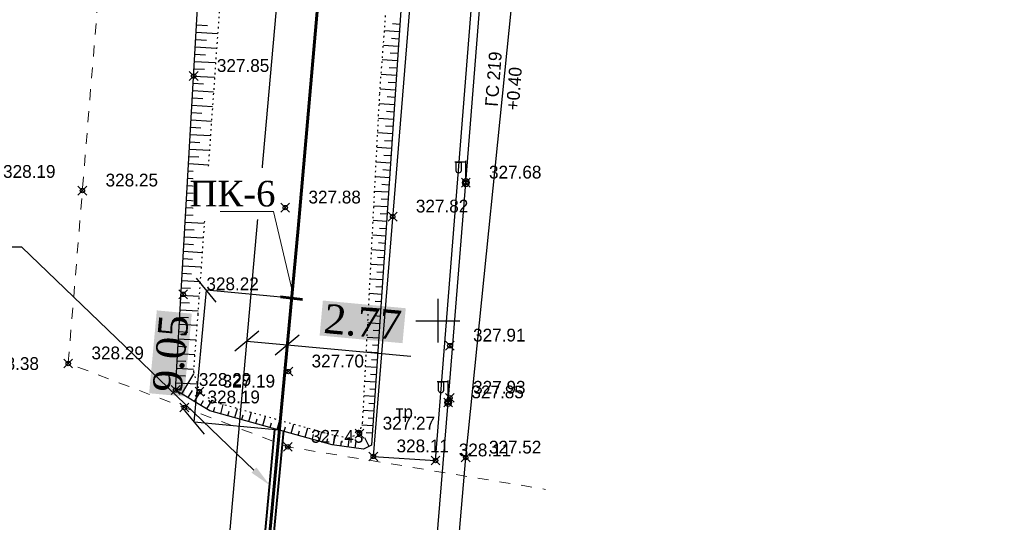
# Model space of a CAD drawing. Header units: metres. Extents: x 703769 to 722343, y 4313031 to 4317457.
# Tile 345 of 409: x 708300 to 708367, y 4315865 to 4315899. Entities that reach past the tile are written whole.
import ezdxf
from ezdxf import colors
from ezdxf.entities.mleader import LeaderData, LeaderLine
from ezdxf.math import Vec2, Vec3

# ---------------------------------------------------------------- set-up
doc = ezdxf.new("R2010")
doc.units = ezdxf.units.M
doc.header["$LTSCALE"] = 0.5
doc.header["$PDMODE"] = 35
doc.header["$PDSIZE"] = 0.3
for name, pattern in [('Auto_Street_NotBorder_Line_m1', [3, 1.5, -1.5]), ('ДОРОГИ_СТРОЯЩ', [9, 8, -1]), ('Контура низ откосов  Штриховая 0.1-0.5 - - - - - - -', [0.6, 0.1, -0.5])]:
    doc.linetypes.add(name, pattern=pattern)
for name, color, linetype in [('(001) Сетка', 92, 'Continuous'), ('(004) Точки рельефа', 7, 'Continuous'), ('(013) Газ', 30, 'ИК_Газопровод -------г--------'), ('(016) Кабель', 1, 'Continuous'), ('(019) Связь', 3, 'ИК_КАБ_СВЯЗИ'), ('(022) Возд. Линии', 7, 'Continuous'), ('(025) Дорога', 7, 'Continuous'), ('(035) Откосы', 7, 'Continuous'), ('annotation', 251, 'Continuous')]:
    doc.layers.add(name, color=color, linetype=linetype)
doc.layers.add('AUTO#_ROADS_EXIST_L', color=7, linetype='Continuous', lineweight=15, true_color=0x000000)
doc.layers.add('ВК_В1', color=134, linetype='Continuous', lineweight=40)
doc.styles.add('BM-431', font='txt')
doc.styles.add('D-431', font='txt')
doc.styles.add('Interproekt', font='isocpeur.ttf', dxfattribs={"width": 0.95, "oblique": 15})
doc.styles.get("Standard").update_dxf_attribs({"font": 'times.ttf'})
doc.linetypes.add('GAZ_VOZDUSH', pattern='A,1,-2,["~",Standard,S=3,R=0,X=-1.5,Y=-1.5],-1,10', length=14)
doc.linetypes.add('ИК_Газопровод -------г--------', pattern='A,9,-0.6,["Г",Standard,S=1.2,R=0,X=0,Y=-0.6],-1.2', length=10.8)
doc.linetypes.add('ИК_КАБ_СВЯЗИ', pattern='A,4,["o",Standard,S=0.5,R=0,X=0,Y=-0.125],4,-2', length=10)
doc.linetypes.add('ИК_Э_КАБ_НН', pattern='A,8,-2,["<",Standard,S=1,R=0,X=0,Y=-0.5],8,[">",Standard,S=1,R=0,X=-0.5,Y=-0.5],-2', length=20)
doc.dimstyles.new('300', dxfattribs={"dimtxt": 2, "dimasz": 1.5, "dimexe": 0, "dimexo": 0, "dimgap": 1, "dimtad": 1, "dimzin": 0, "dimdsep": 46, "dimtxsty": 'Standard', "dimblk": 'OBLIQUE', "dimcen": 0, "dimclrd": 1, "dimclre": 1, "dimclrt": 1, "dimadec": 1, "dimazin": 0, "dimtfac": 1, "dimtofl": 0, "dimtmove": 0, "dimatfit": 3, "dimfxl": 3, "dimtfill": 2, "dimtfillclr": 7, "dimtolj": 1, "dimtzin": 0, "dimlwd": 25, "dimlwe": -1, "dimarcsym": 0})

# ---------------------------------------------------------------- blocks, each defined once
blk = doc.blocks.new('f')
at = {"layer": '(022) Возд. Линии'}
for points in [[(0, 0.25), (0, 1.5)], [(0, 1.4), (0.75, 1.4)]]:
    blk.add_lwpolyline(points, dxfattribs=at)
blk.add_lwpolyline([(0.4875, 0.65), (0.4875, 0.65, 0.4142136), (0.65, 0.8125), (0.65, 1.4), (0.325, 1.4), (0.325, 0.8125, 0.4142136)], format="xyb", close=True, dxfattribs=at)
blk.add_circle((0, 0), 0.25, dxfattribs=at)
blk = doc.blocks.new('Setka')
at = {"layer": '(001) Сетка'}
for p, q in [((0, 1.5), (0, -1.5)), ((-1.5, 0), (1.5, 0))]:
    blk.add_line(p, q, dxfattribs=at)
blk = doc.blocks.new('*U279')
at = {"color": 1, "lineweight": 60, "flags": 128}
blk.add_lwpolyline([(-0.015, -0.757), (0.015, 0.757)], dxfattribs=at)
blk = doc.blocks.new('*U280')
at = {"color": 0, "linetype": 'ByBlock', "lineweight": -2, "transparency": 16777216, "rotation": 264.6891922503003}
blk.add_blockref('*U279', (708318.468, 4315879.994), dxfattribs=at)
blk = doc.blocks.new('_Dot')
at = {"color": 0, "linetype": 'ByBlock', "lineweight": -2}
blk.add_line((-0.5, 0), (-1, 0), dxfattribs=at)
at = {"color": 0, "linetype": 'ByBlock', "const_width": 0.5}
blk.add_lwpolyline([(-0.25, 0, 1), (0.25, 0, 1)], format="xyb", close=True, dxfattribs=at)
blk = doc.blocks.new('_Oblique')
at = {"color": 0, "linetype": 'ByBlock', "lineweight": -2}
blk.add_line((-0.5, -0.5), (0.5, 0.5), dxfattribs=at)
blk = doc.blocks.new('*D528')
at = {"color": 1, "lineweight": 25, "transparency": 16777216}
for p, q in [((708315.411, 4315877.06), (708318.171, 4315876.804)), ((708318.171, 4315876.804), (708326.608, 4315876.02))]:
    blk.add_line(p, q, dxfattribs=at)
at = {"layer": 'Defpoints', "color": 0, "lineweight": 40, "transparency": 16777216}
for p in [(708315.411, 4315877.06, 325.431), (708318.171, 4315876.804), (708318.171, 4315876.804)]:
    blk.add_point(p, dxfattribs=at)
at = {"color": 1, "lineweight": 25, "transparency": 16777216, "xscale": 1.5, "yscale": 1.5, "zscale": 1.5}
for p, rotation in [((708315.411, 4315877.06), 174.6891922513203), ((708318.171, 4315876.804), 354.6891922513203)]:
    blk.add_blockref('_Oblique', p, dxfattribs=dict(at, rotation=rotation))
at = {"color": 1, "lineweight": 40, "transparency": 16777216, "insert": (708323.323, 4315878.354), "char_height": 2, "attachment_point": 5, "rotation": 354.68919, "bg_fill": 1, "box_fill_scale": 1.1, "bg_fill_color": 7, "bg_fill_true_color": 16777215, "bg_fill_transparency": 0}
blk.add_mtext('\\A1;2.77', dxfattribs=at)
blk = doc.blocks.new('*D546')
at = {"color": 1, "lineweight": 25, "transparency": 16777216}
blk.add_line((708311.811, 4315871.522), (708312.649, 4315880.535), dxfattribs=at)
at = {"color": 1, "transparency": 16777216}
for p, q in [((708318.468, 4315879.994), (708312.649, 4315880.535)), ((708317.63, 4315870.981), (708311.811, 4315871.522))]:
    blk.add_line(p, q, dxfattribs=at)
at = {"layer": 'Defpoints', "color": 0, "lineweight": 40, "transparency": 16777216}
for p in [(708312.649, 4315880.535), (708318.468, 4315879.994), (708317.63, 4315870.981)]:
    blk.add_point(p, dxfattribs=at)
at = {"color": 1, "lineweight": 25, "transparency": 16777216, "xscale": 1.5, "yscale": 1.5, "zscale": 1.5}
for p, rotation in [((708312.649, 4315880.535), 84.68919225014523), ((708311.811, 4315871.522), 264.6891922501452)]:
    blk.add_blockref('_Oblique', p, dxfattribs=dict(at, rotation=rotation))
at = {"color": 1, "lineweight": 40, "transparency": 16777216, "insert": (708310.218, 4315876.215), "char_height": 2, "attachment_point": 5, "rotation": 84.68919, "bg_fill": 1, "box_fill_scale": 1.1, "bg_fill_color": 7, "bg_fill_true_color": 16777215, "bg_fill_transparency": 0}
blk.add_mtext('\\A1;9.05', dxfattribs=at)

msp = doc.modelspace()

# ---------------------------------------------------------------- linework, layer by layer
at = {"layer": '(013) Газ', "linetype": 'GAZ_VOZDUSH', "elevation": 324.816, "flags": 128}
msp.add_lwpolyline([(708293.165, 4315421.558), (708293.434, 4315426.044), (708297.716, 4315485.96), (708299.668, 4315508.577), (708302.24, 4315538.464), (708309.527, 4315632.96), (708316.081, 4315705.444), (708316.824, 4315717.447), (708322.062, 4315771.409), (708325.306, 4315803.846), (708325.824, 4315815.814), (708330.36, 4315869.098), (708333.801, 4315903.034), (708336.798, 4315930.914), (708339.728, 4315977.872), (708351.364, 4316115.034), (708352.677, 4316127.049)], dxfattribs=at)
at = {"layer": '(016) Кабель', "linetype": 'ИК_Э_КАБ_НН', "elevation": 326.597, "flags": 128}
msp.add_lwpolyline([(708249.985, 4314981.479), (708250.82, 4314994.453), (708251.559, 4315005.82), (708252.37, 4315018.441), (708253.053, 4315029.231), (708253.787, 4315042.038), (708254.637, 4315054.862), (708255.635, 4315071.329), (708256.598, 4315086.747), (708257.467, 4315101.098), (708258.354, 4315115.971), (708259.411, 4315132.067), (708260.336, 4315147.885), (708261.397, 4315163.669), (708264.541, 4315183.982), (708266.176, 4315199.034), (708267.362, 4315213.475), (708268.374, 4315229.02), (708269.845, 4315242.198), (708271.828, 4315255.337), (708273.674, 4315269.524), (708275.505, 4315283.281), (708277.38, 4315297.394), (708281.752, 4315326.597), (708283.598, 4315341.056), (708285.41, 4315355.306), (708287.069, 4315373.866), (708288.446, 4315388.958), (708289.84, 4315403.858), (708291.182, 4315418.537), (708292.537, 4315433.784), (708294.032, 4315449.283), (708295.507, 4315463.66), (708296.078, 4315478.064), (708297.37, 4315493.303), (708298.657, 4315508.657), (708299.851, 4315523.654), (708301.076, 4315538.719), (708302.334, 4315553.605), (708303.538, 4315568.681), (708306.01, 4315599.024), (708308.439, 4315629.26), (708310.925, 4315659.518), (708314.819, 4315705.429), (708316.066, 4315721.797), (708317.423, 4315737.878), (708318.736, 4315752.964), (708319.999, 4315767.605), (708321.351, 4315784.629), (708322.651, 4315800.258), (708323.922, 4315814.9), (708325.202, 4315828.081), (708326.515, 4315842.883), (708327.984, 4315858.663), (708329.163, 4315872.867), (708330.365, 4315887.889), (708331.555, 4315902.908), (708332.679, 4315917.08), (708333.897, 4315932.711), (708335.115, 4315947.857), (708336.225, 4315962.741), (708337.469, 4315977.821), (708338.545, 4315992.145), (708339.663, 4316007.377), (708340.941, 4316022.682), (708342.079, 4316037.728), (708343.178, 4316052.432), (708344.309, 4316067.191), (708345.452, 4316082.234), (708346.637, 4316096.926), (708347.806, 4316111.892), (708349.626, 4316127.437), (708351.153, 4316141.846), (708352.719, 4316156.666), (708355.709, 4316187.043), (708356.969, 4316201.735), (708358.286, 4316216.561), (708359.517, 4316231.321), (708360.786, 4316246.466), (708362.123, 4316261.412), (708363.033, 4316272.851), (708364.289, 4316286.262), (708365.798, 4316301.906), (708367.145, 4316317.788)], dxfattribs=at)
at = {"layer": '(019) Связь', "elevation": 325.431, "flags": 128}
msp.add_lwpolyline([(708153.006, 4314105.043), (708156.993, 4314142.734), (708156.993, 4314142.734), (708174.147, 4314200.184), (708174.323, 4314203.958), (708195.362, 4314453.153), (708204.073, 4314563.084), (708218.911, 4314738.478), (708226.164, 4314758.135), (708236.601, 4314958.674), (708237.563, 4314979.166), (708241.532, 4315051.931), (708251.542, 4315144.303), (708253.161, 4315164.518), (708257.428, 4315233.645), (708258.881, 4315245.481), (708269.326, 4315369.847), (708270.394, 4315382.606), (708278.265, 4315465.509), (708280.616, 4315477.921), (708295.324, 4315641.488), (708303.766, 4315706.848), (708303.348, 4315724.234), (708305.187, 4315772.118), (708306.696, 4315783.119), (708308.615, 4315806.312), (708309.889, 4315815.038), (708320.552, 4315934.795), (708321.594, 4315946.168), (708336.888, 4316115.682), (708345.287, 4316227.711), (708346.981, 4316228.783), (708355.083, 4316230.156), (708358.134, 4316229.662)], dxfattribs=at)
at = {"layer": '(025) Дорога', "elevation": 327.814, "flags": 128}
msp.add_lwpolyline([(708324.051, 4315869.175), (708328.3, 4315868.9), (708330.899, 4315901.695), (708333.5, 4315934.984), (708329.349, 4315935.325), (708326.739, 4315902.594), (708324.051, 4315869.175)], dxfattribs=at)
at = {"layer": '(035) Откосы'}
for p, q in [((708311.98, 4315898.673, 327.998), (708312.717, 4315898.63, 327.998)), ((708325.857, 4315898.703, 327.998), (708325.354, 4315898.737, 327.998)), ((708311.951, 4315898.173, 327.998), (708313.418, 4315898.089, 327.998)), ((708325.824, 4315898.204, 327.998), (708324.812, 4315898.272, 327.998)), ((708325.79, 4315897.705, 327.998), (708325.282, 4315897.74, 327.998)), ((708311.894, 4315897.175, 327.998), (708313.348, 4315897.092, 327.998)), ((708311.922, 4315897.674, 327.998), (708312.653, 4315897.632, 327.998)), ((708325.756, 4315897.206, 327.998), (708324.737, 4315897.275, 327.998)), ((708311.865, 4315896.676, 327.998), (708312.589, 4315896.635, 327.998)), ((708325.723, 4315896.708, 327.998), (708325.211, 4315896.742, 327.998)), ((708311.837, 4315896.177, 327.998), (708313.277, 4315896.094, 327.998)), ((708325.689, 4315896.209, 327.998), (708324.661, 4315896.278, 327.998)), ((708325.655, 4315895.71, 327.998), (708325.139, 4315895.745, 327.998)), ((708311.779, 4315895.179, 327.998), (708313.207, 4315895.097, 327.998)), ((708311.808, 4315895.678, 327.998), (708312.525, 4315895.637, 327.998)), ((708325.622, 4315895.211, 327.998), (708324.585, 4315895.281, 327.998)), ((708311.751, 4315894.68, 327.998), (708312.461, 4315894.639, 327.998)), ((708325.588, 4315894.712, 327.998), (708325.068, 4315894.747, 327.998)), ((708311.693, 4315893.681, 327.998), (708312.397, 4315893.641, 327.998)), ((708311.722, 4315894.18, 327.998), (708313.136, 4315894.099, 327.998)), ((708325.554, 4315894.213, 327.998), (708324.51, 4315894.284, 327.998)), ((708325.521, 4315893.715, 327.998), (708324.999, 4315893.75, 327.998)), ((708311.665, 4315893.182, 327.998), (708313.066, 4315893.102, 327.998)), ((708325.487, 4315893.216, 327.998), (708324.451, 4315893.286, 327.998)), ((708311.636, 4315892.683, 327.998), (708312.333, 4315892.643, 327.998)), ((708325.453, 4315892.717, 327.998), (708324.939, 4315892.752, 327.998)), ((708311.579, 4315891.685, 327.998), (708312.269, 4315891.645, 327.998)), ((708311.607, 4315892.184, 327.998), (708312.995, 4315892.104, 327.998)), ((708325.42, 4315892.218, 327.998), (708324.399, 4315892.287, 327.998)), ((708325.386, 4315891.719, 327.998), (708324.88, 4315891.754, 327.998)), ((708311.55, 4315891.186, 327.998), (708312.925, 4315891.107, 327.998)), ((708325.352, 4315891.221, 327.998), (708324.347, 4315891.288, 327.998)), ((708311.521, 4315890.686, 327.998), (708312.206, 4315890.647, 327.998)), ((708325.318, 4315890.722, 327.998), (708324.82, 4315890.755, 327.998)), ((708311.464, 4315889.688, 327.998), (708312.142, 4315889.649, 327.998)), ((708311.493, 4315890.187, 327.998), (708312.855, 4315890.109, 327.998)), ((708325.285, 4315890.223, 327.998), (708324.296, 4315890.29, 327.998)), ((708325.251, 4315889.724, 327.998), (708324.76, 4315889.757, 327.998)), ((708311.435, 4315889.189, 327.998), (708312.784, 4315889.112, 327.998)), ((708325.217, 4315889.225, 327.998), (708324.244, 4315889.291, 327.998)), ((708311.407, 4315888.69, 327.998), (708312.078, 4315888.651, 327.998)), ((708325.184, 4315888.726, 327.998), (708324.701, 4315888.759, 327.998)), ((708311.349, 4315887.692, 327.998), (708312.014, 4315887.653, 327.998)), ((708311.378, 4315888.191, 327.998), (708312.714, 4315888.114, 327.998)), ((708325.15, 4315888.228, 327.998), (708324.192, 4315888.292, 327.998)), ((708325.116, 4315887.729, 327.998), (708324.641, 4315887.761, 327.998)), ((708311.321, 4315887.193, 327.998), (708312.643, 4315887.117, 327.998)), ((708325.083, 4315887.23, 327.998), (708324.141, 4315887.294, 327.998)), ((708311.292, 4315886.693, 327.998), (708311.95, 4315886.656, 327.998)), ((708325.015, 4315886.232, 327.998), (708324.089, 4315886.295, 327.998)), ((708325.049, 4315886.731, 327.998), (708324.582, 4315886.763, 327.998)), ((708311.235, 4315885.695, 327.998), (708311.886, 4315885.658, 327.998)), ((708311.263, 4315886.194, 327.998), (708312.573, 4315886.119, 327.998)), ((708324.982, 4315885.734, 327.998), (708324.522, 4315885.765, 327.998)), ((708311.206, 4315885.196, 327.998), (708312.502, 4315885.122, 327.998)), ((708324.948, 4315885.235, 327.998), (708324.037, 4315885.296, 327.998)), ((708311.177, 4315884.697, 327.998), (708311.822, 4315884.66, 327.998)), ((708324.881, 4315884.237, 327.998), (708323.986, 4315884.298, 327.998)), ((708324.914, 4315884.736, 327.998), (708324.463, 4315884.766, 327.998)), ((708311.12, 4315883.699, 327.998), (708311.758, 4315883.662, 327.998)), ((708311.149, 4315884.198, 327.998), (708312.432, 4315884.124, 327.998)), ((708324.847, 4315883.738, 327.998), (708324.403, 4315883.768, 327.998)), ((708311.091, 4315883.199, 327.998), (708312.361, 4315883.127, 327.998)), ((708324.813, 4315883.239, 327.998), (708323.934, 4315883.299, 327.998)), ((708311.063, 4315882.7, 327.998), (708311.694, 4315882.664, 327.998)), ((708324.746, 4315882.242, 327.998), (708323.882, 4315882.3, 327.998)), ((708324.78, 4315882.741, 327.998), (708324.344, 4315882.77, 327.998)), ((708311.005, 4315881.702, 327.998), (708311.631, 4315881.666, 327.998)), ((708311.034, 4315882.201, 327.998), (708312.291, 4315882.129, 327.998)), ((708324.712, 4315881.743, 327.998), (708324.284, 4315881.772, 327.998)), ((708310.977, 4315881.203, 327.998), (708312.22, 4315881.131, 327.998)), ((708324.679, 4315881.244, 327.998), (708323.831, 4315881.301, 327.998)), ((708310.948, 4315880.704, 327.998), (708311.567, 4315880.668, 327.998)), ((708324.611, 4315880.247, 327.998), (708323.779, 4315880.303, 327.998)), ((708324.645, 4315880.745, 327.998), (708324.225, 4315880.774, 327.998)), ((708310.891, 4315879.705, 327.998), (708311.503, 4315879.67, 327.998)), ((708310.92, 4315880.205, 327.998), (708312.15, 4315880.134, 327.998)), ((708324.578, 4315879.748, 327.998), (708324.165, 4315879.776, 327.998)), ((708310.862, 4315879.206, 327.998), (708312.079, 4315879.136, 327.998)), ((708324.544, 4315879.249, 327.998), (708323.727, 4315879.304, 327.998)), ((708310.834, 4315878.707, 327.998), (708311.438, 4315878.673, 327.998)), ((708324.476, 4315878.251, 327.998), (708323.676, 4315878.305, 327.998)), ((708324.51, 4315878.75, 327.998), (708324.106, 4315878.777, 327.998)), ((708310.776, 4315877.709, 327.998), (708311.371, 4315877.675, 327.998)), ((708310.805, 4315878.208, 327.998), (708312.004, 4315878.139, 327.998)), ((708324.443, 4315877.752, 327.998), (708324.046, 4315877.779, 327.998)), ((708310.748, 4315877.21, 327.998), (708311.927, 4315877.142, 327.998)), ((708324.409, 4315877.254, 327.998), (708323.624, 4315877.307, 327.998)), ((708310.69, 4315876.212, 327.998), (708311.85, 4315876.145, 327.998)), ((708310.719, 4315876.711, 327.998), (708311.304, 4315876.677, 327.998)), ((708324.342, 4315876.256, 327.998), (708323.572, 4315876.308, 327.998)), ((708324.375, 4315876.755, 327.998), (708323.987, 4315876.781, 327.998)), ((708310.662, 4315875.712, 327.998), (708311.236, 4315875.679, 327.998)), ((708324.308, 4315875.757, 327.998), (708323.927, 4315875.783, 327.998)), ((708310.633, 4315875.213, 327.998), (708311.772, 4315875.148, 327.998)), ((708324.274, 4315875.258, 327.998), (708323.521, 4315875.309, 327.998)), ((708310.576, 4315874.215, 327.998), (708312.015, 4315874.132, 327.998)), ((708310.604, 4315874.714, 327.998), (708311.232, 4315874.678, 327.998)), ((708310.975, 4315873.458, 327.998), (708311.803, 4315874.829, 327.998)), ((708324.207, 4315874.261, 327.998), (708323.469, 4315874.31, 327.998)), ((708324.241, 4315874.759, 327.998), (708323.868, 4315874.785, 327.998)), ((708311.403, 4315873.199, 327.998), (708311.701, 4315873.693, 327.998)), ((708311.831, 4315872.941, 327.998), (708312.216, 4315873.578, 327.998)), ((708324.173, 4315873.762, 327.998), (708323.808, 4315873.786, 327.998)), ((708312.259, 4315872.683, 327.998), (708312.445, 4315872.991, 327.998)), ((708312.687, 4315872.424, 327.998), (708313.046, 4315873.019, 327.998)), ((708324.14, 4315873.263, 327.998), (708323.417, 4315873.312, 327.998)), ((708313.144, 4315872.232, 327.998), (708313.232, 4315872.549, 327.998)), ((708313.625, 4315872.098, 327.998), (708313.802, 4315872.731, 327.998)), ((708314.107, 4315871.963, 327.998), (708314.195, 4315872.28, 327.998)), ((708314.589, 4315871.829, 327.998), (708314.765, 4315872.463, 327.998)), ((708315.552, 4315871.56, 327.998), (708315.729, 4315872.194, 327.998)), ((708324.072, 4315872.265, 327.998), (708323.366, 4315872.313, 327.998)), ((708324.106, 4315872.764, 327.998), (708323.749, 4315872.788, 327.998)), ((708315.07, 4315871.695, 327.998), (708315.159, 4315872.012, 327.998)), ((708316.033, 4315871.426, 327.998), (708316.122, 4315871.743, 327.998)), ((708316.515, 4315871.292, 327.998), (708316.692, 4315871.926, 327.998)), ((708317.478, 4315871.023, 327.998), (708317.655, 4315871.658, 327.998)), ((708324.039, 4315871.767, 327.998), (708323.689, 4315871.79, 327.998)), ((708316.996, 4315871.157, 327.998), (708317.085, 4315871.475, 327.998)), ((708317.96, 4315870.889, 327.998), (708318.048, 4315871.206, 327.998)), ((708318.441, 4315870.754, 327.998), (708318.618, 4315871.389, 327.998)), ((708318.923, 4315870.62, 327.998), (708319.011, 4315870.938, 327.998)), ((708319.404, 4315870.486, 327.998), (708319.581, 4315871.121, 327.998)), ((708320.367, 4315870.217, 327.998), (708320.545, 4315870.853, 327.998)), ((708324.005, 4315871.268, 327.998), (708323.276, 4315871.317, 327.998)), ((708319.886, 4315870.351, 327.998), (708319.974, 4315870.669, 327.998)), ((708320.849, 4315870.083, 327.998), (708320.939, 4315870.405, 327.998)), ((708321.333, 4315869.961, 327.998), (708321.43, 4315870.637, 327.998)), ((708321.828, 4315869.89, 327.998), (708321.874, 4315870.209, 327.998)), ((708322.323, 4315869.819, 327.998), (708322.416, 4315870.468, 327.998)), ((708322.818, 4315869.748, 327.998), (708322.884, 4315870.212, 327.998)), ((708323.766, 4315869.863, 327.998), (708323.477, 4315870.442, 327.998)), ((708323.971, 4315870.769, 327.998), (708323.551, 4315870.797, 327.998))]:
    msp.add_line(p, q, dxfattribs=at)
at = {"layer": '(035) Откосы', "elevation": 327.998, "flags": 128}
msp.add_lwpolyline([(708310.547, 4315873.716), (708313.047, 4315917.261), (708314.896, 4315934.195), (708318.05, 4315935.99), (708323.812, 4315935.99), (708327.183, 4315935.744), (708328.286, 4315934.598), (708327.184, 4315918.172), (708325.967, 4315900.334), (708323.915, 4315869.938), (708323.376, 4315869.668), (708321.239, 4315869.974), (708312.888, 4315872.303), (708310.547, 4315873.716)], dxfattribs=at)
at = {"layer": '(035) Откосы', "linetype": 'Контура низ откосов  Штриховая 0.1-0.5 - - - - - - -', "elevation": 326.898}
msp.add_lwpolyline([(708312.176, 4315873.605), (708313.241, 4315872.888), (708320.874, 4315870.761), (708322.335, 4315870.436), (708323.103, 4315870.735), (708323.322, 4315871.473), (708324.486, 4315893.977), (708325.18, 4315903.121), (708327.332, 4315933.346), (708326.682, 4315934.695), (708323.884, 4315934.956), (708318.431, 4315934.956), (708315.796, 4315934.059), (708315.407, 4315930.422), (708314.757, 4315917.04), (708312.062, 4315878.885), (708311.759, 4315874.972), (708312.176, 4315873.605)], dxfattribs=at)
at = {"color": 7, "lineweight": 60, "flags": 128}
msp.add_lwpolyline([(708357.248, 4316377.175), (708348.812, 4316273.22), (708353.557, 4316257.858), (708353.557, 4316257.858), (708347.85, 4316184.516), (708345.678, 4316161.373), (708341.109, 4316137.997), (708335.61, 4316072.004), (708331.974, 4316031.837), (708328.458, 4315988.492), (708323.014, 4315931.637), (708323.014, 4315931.637), (708318.91, 4315884.75), (708318.91, 4315884.75), (708310.198, 4315791.027), (708310.198, 4315791.027), (708309.338, 4315780.95), (708304.899, 4315683.04), (708304.899, 4315683.04), (708296.663, 4315617.1)], dxfattribs=at)
at = {"color": 1, "lineweight": 40, "flags": 128}
for points in [[(708316.51, 4315862.172), (708317.331, 4315871.008)], [(708317.107, 4315862.116), (708317.929, 4315870.953)]]:
    msp.add_lwpolyline(points, dxfattribs=at)
at = {"color": 0, "linetype": 'ByBlock', "lineweight": -2, "transparency": 16777216}
for p in [(708311.779, 4315895.179, 327.847), (708304.18, 4315887.347, 328.249), (708330.365, 4315887.889, 327.676), (708318.035, 4315886.184, 327.877), (708325.37, 4315885.569, 327.823), (708311.063, 4315880.258, 328.22), (708329.277, 4315876.749, 327.906), (708303.214, 4315875.531, 328.289), (708318.247, 4315874.979, 327.695), (708310.547, 4315873.716, 328.293), (708312.176, 4315873.605, 327.193), (708329.163, 4315872.867, 327.848), (708329.282, 4315873.183, 327.93), (708311.14, 4315872.52, 328.19), (708323.103, 4315870.735, 327.271), (708318.21, 4315869.834, 327.432), (708324.051, 4315869.175, 328.109), (708328.3, 4315868.9, 328.106), (708330.36, 4315869.098, 327.515)]:
    msp.add_point(p, dxfattribs=at)
at = {"layer": 'AUTO#_ROADS_EXIST_L', "linetype": 'Auto_Street_NotBorder_Line_m1', "lineweight": 15, "elevation": -0.295, "flags": 128}
msp.add_lwpolyline([(708344.574, 4315934.345), (708319.796, 4315938.037), (708313.589, 4315939.04), (708308.167, 4315936.153), (708303.214, 4315875.531), (708318.21, 4315869.834), (708335.811, 4315866.928)], dxfattribs=at)

# ---------------------------------------------------------------- block references
at = {"layer": '(001) Сетка'}
msp.add_blockref('Setka', (708328.465, 4315878.456), dxfattribs=at)
at = {"layer": '(022) Возд. Линии', "xscale": -1}
for p in [(708330.365, 4315887.889, 326.597), (708329.163, 4315872.867, 326.597)]:
    msp.add_blockref('f', p, dxfattribs=at)
at = {"color": 36, "lineweight": 60}
msp.add_blockref('*U280', (0, 0), dxfattribs=at)

# ---------------------------------------------------------------- texts
at = {"layer": '(004) Точки рельефа', "style": 'D-431'}
for s, p in [('327.85', (708313.365, 4315895.462, 327.847)), ('328.19', (708298.764, 4315888.219, 328.19)), ('327.68', (708331.951, 4315888.174, 327.676)), ('328.25', (708305.766, 4315887.631, 328.249)), ('327.88', (708319.621, 4315886.468, 327.877)), ('327.82', (708326.956, 4315885.852, 327.823)), ('328.22', (708312.649, 4315880.541, 328.22)), ('327.91', (708330.863, 4315877.033, 327.906)), ('328.29', (708304.8, 4315875.815, 328.289)), ('328.38', (708297.634, 4315875.088, 328.379)), ('327.70', (708319.833, 4315875.262, 327.695)), ('328.29', (708312.133, 4315874, 328.293)), ('327.19', (708313.762, 4315873.889, 327.193)), ('327.93', (708330.868, 4315873.467, 327.93)), ('328.19', (708312.726, 4315872.804, 328.19)), ('327.85', (708330.749, 4315873.15, 327.848)), ('327.27', (708324.689, 4315871.014, 327.271)), ('327.43', (708319.796, 4315870.113, 327.432)), ('328.11', (708325.637, 4315869.458, 328.109)), ('327.52', (708331.946, 4315869.379, 327.515)), ('328.11', (708329.886, 4315869.183, 328.106))]:
    msp.add_text(s, height=0.875, dxfattribs=at).set_placement(p)
at = {"layer": '(013) Газ', "color": 0, "linetype": 'Continuous', "style": 'D-431'}
for s, p in [('ГС 219', (708332.547, 4315893.068, -0.295)), ('+0.40', (708333.978, 4315892.807, -0.295))]:
    msp.add_text(s, height=0.875, rotation=85.65264, dxfattribs=at).set_placement(p)
at = {"layer": '(025) Дорога', "linetype": 'ДОРОГИ_СТРОЯЩ', "style": 'BM-431'}
msp.add_text('тр.', height=0.875, dxfattribs=at).set_placement((708325.568, 4315871.784, -0.295))

# ---------------------------------------------------------------- next in the draw order: leaders
at = {"layer": 'ВК_В1', "color": 7, "lineweight": 13}
ml = msp.add_multileader_mtext('Standard', dxfattribs=at)
ml.set_content('{\\fTimes New Roman|b0|i0|c204|p18;\\Q0;\\W1;ПК-\\fTimes New Roman|b0|i0|c0|p18;6}', color=7, style='Interproekt')
ml.set_leader_properties(color=256, linetype='Continuous', lineweight=13)
ml.set_arrow_properties(name='DOT')
ml.build(insert=Vec2(0, 0))
ml.multileader.update_dxf_attribs({"text_left_attachment_type": 6, "text_right_attachment_type": 6, "dogleg_length": 0, "arrow_head_size": 0.00144})
ctx = ml.context
ctx.base_point, ctx.char_height, ctx.arrow_head_size, ctx.landing_gap_size, ctx.plane_origin = Vec3(708311.631, 4315885.918), 1.75, 0.00144, 0.0008, Vec3(709181.673, 4315926.681)
ctx.left_attachment, ctx.right_attachment, ctx.text_align_type = 6, 6, 1
notes = []
notes.append((ctx, [(1, (1, 1, 0), (708317.228, 4315885.918), (-1, 0), 0, [(0, [(708318.517, 4315880.527)], 0, [])])]))
ctx.mtext.insert, ctx.mtext.rotation, ctx.mtext.width, ctx.mtext.alignment, ctx.mtext.flow_direction = Vec3(708314.43, 4315888.018), 6.283185, 3.59135, 2, 5
ctx.mtext.has_bg_fill, ctx.mtext.bg_color, ctx.mtext.bg_scale_factor, ctx.mtext.bg_transparency, ctx.mtext.use_window_bg_color = 1, -1027028792, 1.5, 0, 1
for ctx, leaders in notes:
    for number, flags, end, landing, length, lines in leaders:
        leader = LeaderData()
        leader.index, (leader.has_last_leader_line, leader.has_dogleg_vector, leader.attachment_direction) = number, flags
        leader.last_leader_point, leader.dogleg_vector, leader.dogleg_length = Vec3(end), Vec3(landing), length
        for number, points, colour, breaks in lines:
            line = LeaderLine()
            line.index, line.vertices, line.color, line.breaks = number, Vec3.list(points), colors.encode_raw_color(colour), breaks
            leader.lines.append(line)
        ctx.leaders.append(leader)

# ---------------------------------------------------------------- next in the draw order: leaders
at = {"layer": 'annotation'}
ml = msp.add_multileader_mtext('Standard', dxfattribs=at)
ml.set_content('Кожух из стальной трубы с весьма усиленной антикоррозионной изоляцией по ГОСТ 10704-91, Ø273×5 мм, L=9.0 м.\\P(открытым способом)', color=256)
ml.set_leader_properties()
ml.build(insert=Vec2(0, 0))
ml.multileader.update_dxf_attribs({"text_right_attachment_type": 6, "dogleg_length": 0.36, "arrow_head_size": 1.5})
ctx = ml.context
ctx.base_point, ctx.char_height, ctx.arrow_head_size, ctx.landing_gap_size, ctx.plane_origin = Vec3(708256.178, 4315884.478), 1.5, 1.5, 1.5, Vec3(708388.172, 4315918.802)
ctx.right_attachment = 6
notes = []
notes.append((ctx, [(1, (1, 1, 0), (708300.048, 4315883.491), (-1, 0), 2.309, [(0, [(708316.978, 4315867.207)], 0, [])])]))
ctx.mtext.insert, ctx.mtext.width, ctx.mtext.defined_height, ctx.mtext.flow_direction = Vec3(708257.678, 4315885.464), 40.23624, 14.503, 5
ctx.mtext.has_bg_fill, ctx.mtext.bg_color, ctx.mtext.bg_scale_factor, ctx.mtext.bg_transparency, ctx.mtext.use_window_bg_color = 1, -1023409921, 1.2, 0, 0
for ctx, leaders in notes:
    for number, flags, end, landing, length, lines in leaders:
        leader = LeaderData()
        leader.index, (leader.has_last_leader_line, leader.has_dogleg_vector, leader.attachment_direction) = number, flags
        leader.last_leader_point, leader.dogleg_vector, leader.dogleg_length = Vec3(end), Vec3(landing), length
        for number, points, colour, breaks in lines:
            line = LeaderLine()
            line.index, line.vertices, line.color, line.breaks = number, Vec3.list(points), colors.encode_raw_color(colour), breaks
            leader.lines.append(line)
        ctx.leaders.append(leader)

# ---------------------------------------------------------------- next in the draw order: dimensions: what is measured, and where the dimension line sits
at = {"color": 1, "lineweight": 40}
for p1, p2, distance, picture, middle in [((708317.63, 4315870.981), (708318.468, 4315879.994), 5.844, '*D546', (708310.218, 4315876.215)), ((708315.411, 4315877.06, 325.431), (708318.171, 4315876.804), 0, '*D528', (708323.323, 4315878.354))]:
    dim = msp.add_aligned_dim(p1=p1, p2=p2, distance=distance, dimstyle='300', dxfattribs=at)
    dim.commit()
    dim.dimension.update_dxf_attribs({"geometry": picture, "text_midpoint": middle})

doc.saveas('drawing.dxf')
